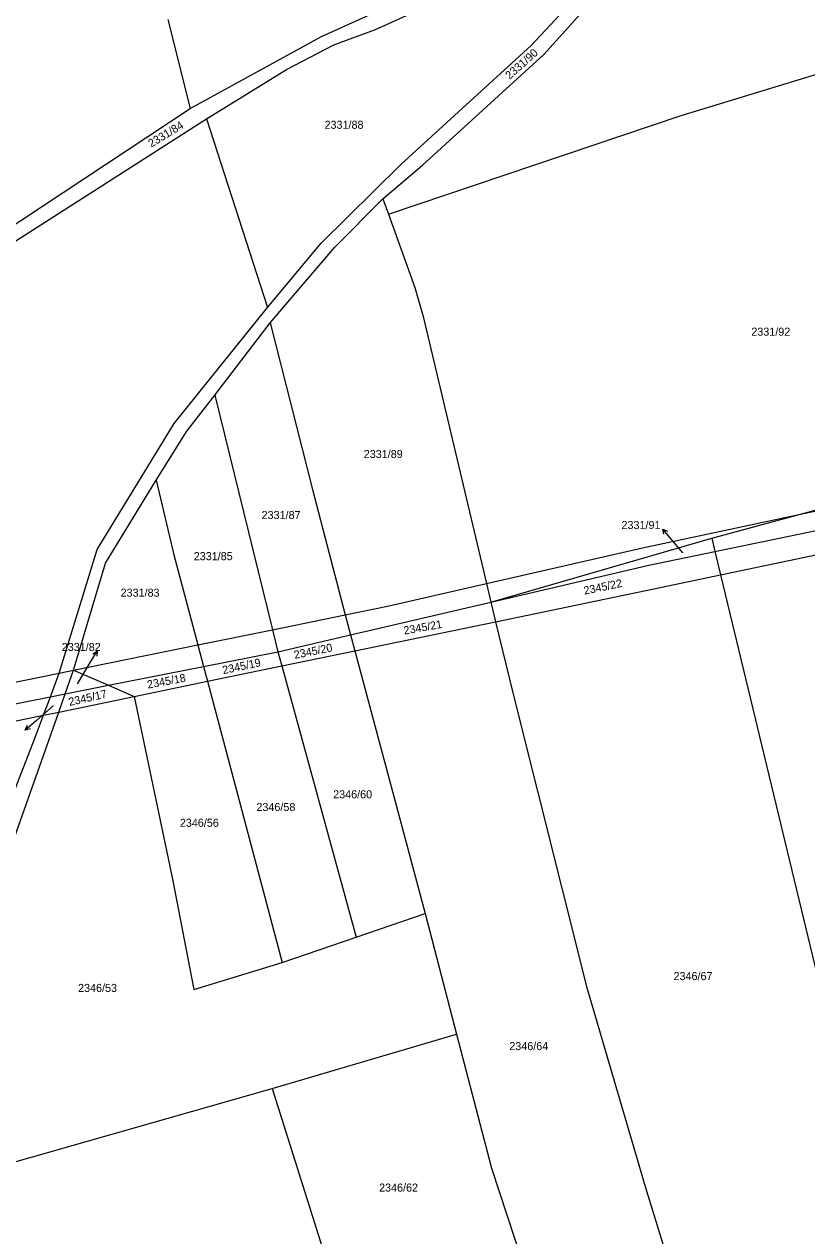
# Model space of a CAD drawing. Extents: x -785744 to -782822, y -1067550 to -1063910.
# Drawn here: x -783780.1 to -783615, y -1066720.6 to -1066465 of the extents above; entities that cross this region are included whole.
import ezdxf

# ---------------------------------------------------------------- set-up
doc = ezdxf.new("R2010")
doc.units = 0
for name, color, linetype in [('Hranice parcel', 7, 'Continuous'), ('Parcelní čísla', 7, 'Continuous'), ('Pop_ČP_popisy', 7, 'Continuous'), ('Vnitřní kresba', 7, 'Continuous')]:
    doc.layers.add(name, color=color, linetype=linetype)

msp = doc.modelspace()

# ---------------------------------------------------------------- linework, layer by layer
at = {"layer": 'Hranice parcel'}
for points in [[(-783673.13, -1066469.48), (-783657.09, -1066452.29)], [(-783670.44, -1066471.36), (-783653.05, -1066452)], [(-783717.38, -1066467.57), (-783702.25, -1066460.74)], [(-783705.97, -1066466.09), (-783696.63, -1066461.89)], [(-783749.76, -1066463.99), (-783745.06, -1066482.76)], [(-783745.06, -1066482.76), (-783717.38, -1066467.57)], [(-783714.76, -1066469.31), (-783705.97, -1066466.09)], [(-783724.72, -1066474.56), (-783714.76, -1066469.31)], [(-783700.62, -1066494.61), (-783673.13, -1066469.48)], [(-783696.09, -1066494.75), (-783670.44, -1066471.36)], [(-783641.51, -1066484.28), (-783600.47, -1066471.71)], [(-783741.59, -1066484.94), (-783724.72, -1066474.56)], [(-783785.13, -1066509.31), (-783745.06, -1066482.76)], [(-783782.59, -1066511.2), (-783741.59, -1066484.94)], [(-783741.59, -1066484.94), (-783728.75, -1066524.78)], [(-783703.26, -1066505.1), (-783641.51, -1066484.28)], [(-783717.44, -1066511.16), (-783700.62, -1066494.61)], [(-783704.44, -1066501.86), (-783696.09, -1066494.75)], [(-783714.58, -1066512.05), (-783704.44, -1066501.86)], [(-783704.44, -1066501.86), (-783703.26, -1066505.1)], [(-783703.26, -1066505.1), (-783697.65, -1066520.51)], [(-783728.75, -1066524.78), (-783717.44, -1066511.16)], [(-783728.16, -1066527.98), (-783714.58, -1066512.05)], [(-783697.65, -1066520.51), (-783695.89, -1066526.65)], [(-783748.44, -1066549.23), (-783728.75, -1066524.78)], [(-783695.89, -1066526.65), (-783682.57, -1066583.02)], [(-783739.88, -1066543.23), (-783728.16, -1066527.98)], [(-783728.16, -1066527.98), (-783719.23, -1066563.14)], [(-783745.79, -1066550.87), (-783739.88, -1066543.23)], [(-783739.88, -1066543.23), (-783727.69, -1066592.73)], [(-783764.67, -1066575.78), (-783748.44, -1066549.23)], [(-783752.23, -1066561.16), (-783745.79, -1066550.87)], [(-783616.36, -1066568.37), (-783559.09, -1066552.75)], [(-783762.91, -1066578.69), (-783752.23, -1066561.16)], [(-783752.23, -1066561.16), (-783748.53, -1066576.95)], [(-783634.37, -1066576.22), (-783561.05, -1066561.03)], [(-783719.23, -1066563.14), (-783712.4, -1066589.62)], [(-783633.17, -1066581.18), (-783562.48, -1066566.33)], [(-783635.04, -1066573.44), (-783616.36, -1066568.37)], [(-783681.65, -1066586.9), (-783635.04, -1066573.44)], [(-783635.04, -1066573.44), (-783634.37, -1066576.22)], [(-783772.7, -1066601.89), (-783764.67, -1066575.78)], [(-783748.53, -1066576.95), (-783743.47, -1066595.94)], [(-783648.35, -1066579.12), (-783634.37, -1066576.22)], [(-783634.37, -1066576.22), (-783633.17, -1066581.18)], [(-783769.65, -1066601.27), (-783762.91, -1066578.69)], [(-783681.65, -1066586.9), (-783648.35, -1066579.12)], [(-783647.24, -1066584.14), (-783633.17, -1066581.18)], [(-783633.17, -1066581.18), (-783612.78, -1066665.68)], [(-783682.57, -1066583.02), (-783681.65, -1066586.9)], [(-783680.64, -1066591.05), (-783647.24, -1066584.14)], [(-783711.27, -1066593.82), (-783681.65, -1066586.9)], [(-783681.65, -1066586.9), (-783680.64, -1066591.05)], [(-783712.4, -1066589.62), (-783711.27, -1066593.82)], [(-783727.69, -1066592.73), (-783726.54, -1066597.38)], [(-783710.36, -1066597.2), (-783680.64, -1066591.05)], [(-783680.64, -1066591.05), (-783677, -1066606.05)], [(-783726.54, -1066597.38), (-783711.27, -1066593.82)], [(-783711.27, -1066593.82), (-783710.36, -1066597.2)], [(-783743.47, -1066595.94), (-783742.26, -1066600.49)], [(-783742.26, -1066600.49), (-783726.54, -1066597.38)], [(-783726.54, -1066597.38), (-783725.72, -1066600.37)], [(-783725.72, -1066600.37), (-783710.36, -1066597.2)], [(-783710.36, -1066597.2), (-783695.48, -1066652.64)], [(-783762.28, -1066604.46), (-783742.26, -1066600.49)], [(-783742.26, -1066600.49), (-783741.43, -1066603.62)], [(-783741.43, -1066603.62), (-783725.72, -1066600.37)], [(-783725.72, -1066600.37), (-783710.06, -1066657.62)], [(-783774.55, -1066606.89), (-783772.7, -1066601.89)], [(-783771.42, -1066606.27), (-783769.65, -1066601.27)], [(-783769.65, -1066601.27), (-783762.28, -1066604.46)], [(-783771.42, -1066606.27), (-783762.28, -1066604.46)], [(-783762.28, -1066604.46), (-783756.85, -1066606.81)], [(-783756.85, -1066606.81), (-783741.43, -1066603.62)], [(-783741.43, -1066603.62), (-783725.63, -1066662.95)], [(-783823, -1066616.48), (-783774.55, -1066606.89)], [(-783775.99, -1066610.76), (-783774.55, -1066606.89)], [(-783774.55, -1066606.89), (-783771.42, -1066606.27)], [(-783772.78, -1066610.1), (-783771.42, -1066606.27)], [(-783772.78, -1066610.1), (-783756.85, -1066606.81)], [(-783756.85, -1066606.81), (-783748.78, -1066645.33)], [(-783677, -1066606.05), (-783661.47, -1066667.98)], [(-783822.28, -1066620.34), (-783775.99, -1066610.76)], [(-783784.54, -1066643.34), (-783772.78, -1066610.1)], [(-783777.87, -1066615.84), (-783775.99, -1066610.76)], [(-783775.99, -1066610.76), (-783772.78, -1066610.1)], [(-783782.89, -1066628.72), (-783777.87, -1066615.84)], [(-783748.78, -1066645.33), (-783744.27, -1066668.66)], [(-783710.06, -1066657.62), (-783695.48, -1066652.64)], [(-783695.48, -1066652.64), (-783688.85, -1066678.05)], [(-783725.63, -1066662.95), (-783710.06, -1066657.62)], [(-783744.27, -1066668.66), (-783725.63, -1066662.95)], [(-783661.47, -1066667.98), (-783649.09, -1066710.21)], [(-783727.75, -1066689.56), (-783688.85, -1066678.05)], [(-783688.85, -1066678.05), (-783681.52, -1066706.35)], [(-783795.39, -1066708.79), (-783727.75, -1066689.56)], [(-783727.75, -1066689.56), (-783712.81, -1066737.08)], [(-783681.52, -1066706.35), (-783674.92, -1066726.45)], [(-783649.09, -1066710.21), (-783641.75, -1066733.95)]]:
    msp.add_lwpolyline(points, dxfattribs=at)
at = {"layer": 'Pop_ČP_popisy'}
for p, q in [((-783643.45, -1066573.79), (-783645.38, -1066571.5)), ((-783766.21, -1066599.8), (-783764.66, -1066597.23)), ((-783777.56, -1066611.94), (-783779.83, -1066613.9))]:
    msp.add_line(p, q, dxfattribs=at)
for points in [[(-783645.12, -1066572.58), (-783645.38, -1066571.5), (-783644.36, -1066571.94)], [(-783641.15, -1066576.52), (-783643.45, -1066573.79)], [(-783765.61, -1066597.83), (-783764.66, -1066597.23), (-783764.75, -1066598.34)], [(-783768.81, -1066604.12), (-783766.21, -1066599.8)], [(-783773.98, -1066608.83), (-783777.56, -1066611.94)], [(-783778.74, -1066613.63), (-783779.83, -1066613.9), (-783779.4, -1066612.87)]]:
    msp.add_lwpolyline(points, dxfattribs=at)
at = {"layer": 'Vnitřní kresba'}
for points in [[(-783616.36, -1066568.37), (-783559.93, -1066556.32)], [(-783649.63, -1066575.47), (-783616.36, -1066568.37)], [(-783682.57, -1066583.02), (-783649.63, -1066575.47)], [(-783703.44, -1066587.8), (-783682.57, -1066583.02)], [(-783712.4, -1066589.62), (-783703.44, -1066587.8)], [(-783727.69, -1066592.73), (-783712.4, -1066589.62)], [(-783743.47, -1066595.94), (-783727.69, -1066592.73)], [(-783769.65, -1066601.27), (-783743.47, -1066595.94)], [(-783823.78, -1066612.28), (-783772.7, -1066601.89)], [(-783772.7, -1066601.89), (-783769.65, -1066601.27)]]:
    msp.add_lwpolyline(points, dxfattribs=at)

# ---------------------------------------------------------------- texts
at = {"layer": 'Parcelní čísla'}
for s, rotation, p in [('2331/90', 41.6863, (-783677.68, -1066476.73)), ('2331/84', 31.3675, (-783753.28, -1066491.05)), ('2345/22', 11.7456, (-783661.87, -1066585.35)), ('2345/21', 10.0493, (-783699.89, -1066593.77)), ('2345/20', 11.6138, (-783722.99, -1066598.91)), ('2345/19', 12.1142, (-783738.08, -1066602.13)), ('2345/18', 10.5567, (-783753.96, -1066605.17)), ('2345/17', 12.7125, (-783770.51, -1066608.84))]:
    msp.add_text(s, height=1.7, rotation=rotation, dxfattribs=at).set_placement(p)
for s, height, p in [('2331/88', 1.7, (-783716.72, -1066487.06)), ('2331/92', 1.7, (-783626.7, -1066530.71)), ('2331/89', 1.7, (-783708.45, -1066556.52)), ('2331/87', 1.7, (-783730, -1066569.39)), ('2331/85', 1.7, (-783744.31, -1066578.07)), ('2331/91', 0.1, (-783641.15, -1066576.52)), ('2331/83', 1.7, (-783759.74, -1066585.77)), ('2331/82', 0.1, (-783768.81, -1066604.12)), ('2345/16', 0.1, (-783773.98, -1066608.83)), ('2346/60', 1.7, (-783714.9, -1066628.31)), ('2346/58', 1.7, (-783731.09, -1066630.99)), ('2346/56', 1.7, (-783747.24, -1066634.32)), ('2346/67', 1.7, (-783643.11, -1066666.66)), ('2346/53', 1.7, (-783768.71, -1066669.16)), ('2346/64', 1.7, (-783677.75, -1066681.43)), ('2346/62', 1.7, (-783705.22, -1066711.28))]:
    msp.add_text(s, height=height, dxfattribs=at).set_placement(p)
at = {"layer": 'Pop_ČP_popisy'}
for s, p in [('2331/91', (-783654.08, -1066571.5)), ('2331/82', (-783772.15, -1066597.23))]:
    msp.add_text(s, height=1.7, dxfattribs=at).set_placement(p)

doc.saveas('drawing.dxf')
